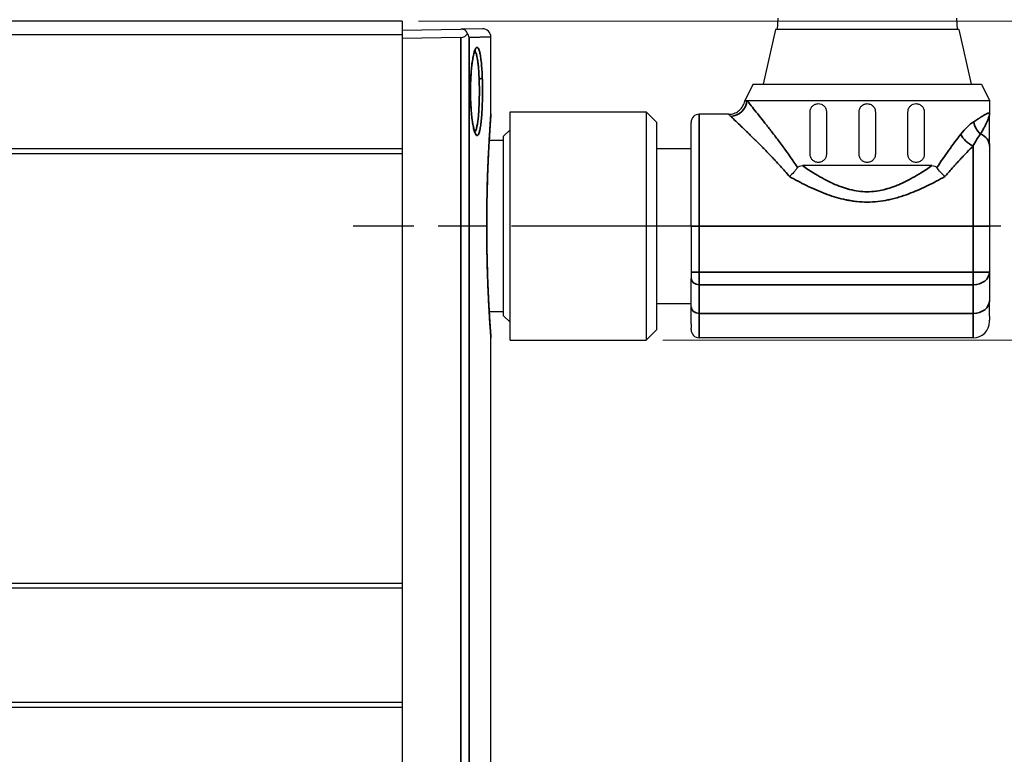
# Model space of a CAD drawing. Header units: millimetres. Extents: x 399 to 6233, y -1870 to 1602.
# Tile 351 of 656: x 4277 to 4337, y 596 to 641. Entities that reach past the tile are written whole.
import ezdxf

# ---------------------------------------------------------------- set-up
doc = ezdxf.new("R2010")
doc.units = ezdxf.units.MM
doc.linetypes.add('AM_ISO08W050', pattern=[18, 12, -1.5, 3, -1.5])
for name, color, linetype, lineweight in [('AM_5', 3, 'Continuous', 25), ('AM_7', 4, 'AM_ISO08W050', 25), ('可見 (ISO)', 7, 'Continuous', 25), ('窄部可見 (ISO)', 7, 'Continuous', 35)]:
    doc.layers.add(name, color=color, linetype=linetype, lineweight=lineweight)
doc.layers.add('S40', color=7, linetype='Continuous')
doc.layers.add('中繼線', color=7, linetype='Continuous')
doc.styles.add('尺寸標註', font='romans.shx', dxfattribs={"bigfont": 'CHINESET.SHX'})
doc.dimstyles.new('複本 CNS2-1$0', dxfattribs={"dimtxt": 2.5, "dimasz": 2, "dimexe": 1, "dimexo": 1, "dimgap": 1, "dimtad": 1, "dimtoh": 1, "dimdsep": 46, "dimtxsty": '尺寸標註', "dimcen": 0, "dimclrd": 2, "dimclre": 2, "dimclrt": 3, "dimadec": 0, "dimazin": 2, "dimtp": 0.1, "dimtm": 0.1, "dimtfac": 0.71, "dimtmove": 0, "dimatfit": 0, "dimfxl": 0, "dimlwd": 13, "dimlwe": 13, "dimarcsym": 0})
doc.dimstyles.new('複本(2) CNS2-1$0', dxfattribs={"dimtxt": 2.75, "dimasz": 2.2, "dimexe": 1, "dimexo": 1, "dimgap": 1, "dimtad": 1, "dimtoh": 1, "dimdsep": 46, "dimtxsty": '尺寸標註', "dimcen": 0, "dimclrd": 2, "dimclre": 2, "dimclrt": 3, "dimadec": 0, "dimazin": 2, "dimtp": 0.1, "dimtm": 0.1, "dimtfac": 0.71, "dimtmove": 0, "dimatfit": 0, "dimfxl": 0, "dimlwd": 13, "dimlwe": 13, "dimarcsym": 0})
doc.dimstyles.new('複本(2) CNS2-1$3', dxfattribs={"dimtxt": 2.75, "dimasz": 2.2, "dimexe": 1, "dimexo": 1, "dimgap": 1, "dimtad": 1, "dimtoh": 1, "dimdsep": 46, "dimtxsty": '尺寸標註', "dimcen": 0, "dimclrd": 2, "dimclre": 2, "dimclrt": 3, "dimadec": 0, "dimazin": 2, "dimtp": 0.1, "dimtm": 0.1, "dimtfac": 0.71, "dimtmove": 0, "dimatfit": 0, "dimfxl": 0, "dimlwd": 13, "dimlwe": 13, "dimarcsym": 0})

# ---------------------------------------------------------------- blocks, each defined once
blk = doc.blocks.new('*D152')
at = {"layer": 'AM_5', "color": 2, "lineweight": 13}
for p, q in [((4246.961, 638.575), (4264.777, 647.892)), ((4264.777, 647.892), (4308.31, 647.892)), ((4241.467, 635.702), (4245.011, 637.555)), ((4239.517, 634.682), (4237.568, 633.663))]:
    blk.add_line(p, q, dxfattribs=at)
at = {"layer": 'AM_5', "color": 2, "lineweight": -2}
for points in [[(4246.791, 638.9), (4247.131, 638.25), (4245.011, 637.555)], [(4239.347, 635.007), (4239.687, 634.357), (4241.467, 635.702)]]:
    blk.add_solid(points, dxfattribs=at)
at = {"layer": 'Defpoints', "color": 0, "lineweight": -2}
for p in [(4245.011, 637.555), (4241.467, 635.702)]:
    blk.add_point(p, dxfattribs=at)
at = {"layer": 'AM_5', "color": 3, "insert": (4287.044, 651.825), "char_height": 2.75, "attachment_point": 5, "style": '尺寸標註'}
blk.add_mtext('∅4{\\Famgdt;x}2{}{\\H0.7x;\\C3; H7 {\\H2x;\\W0.5;(}\\S+0.012^  0;{\\H2x;\\W0.5;)}}(含對側)', dxfattribs=at)
blk = doc.blocks.new('*D203')
at = {"layer": 'AM_5', "color": 2, "lineweight": 13}
for p, q in [((4301.239, 640.628), (4344.959, 640.628)), ((4343.959, 638.428), (4343.959, 630.278)), ((4337.959, 628.078), (4344.959, 628.078))]:
    blk.add_line(p, q, dxfattribs=at)
at = {"layer": 'AM_5', "color": 2, "lineweight": -2}
for points in [[(4343.592, 638.428), (4344.326, 638.428), (4343.959, 640.628)], [(4343.592, 630.278), (4344.326, 630.278), (4343.959, 628.078)]]:
    blk.add_solid(points, dxfattribs=at)
at = {"layer": 'Defpoints', "color": 0, "lineweight": -2}
for p in [(4300.239, 640.628), (4336.959, 628.078), (4343.959, 628.078)]:
    blk.add_point(p, dxfattribs=at)
at = {"layer": 'AM_5', "color": 3, "insert": (4341.584, 634.353), "char_height": 2.75, "attachment_point": 5, "rotation": 90, "style": '尺寸標註'}
blk.add_mtext('12.6', dxfattribs=at)
blk = doc.blocks.new('*D204')
at = {"layer": 'AM_5', "color": 2, "lineweight": 13}
for p, q in [((4343.959, 661.639), (4343.959, 663.839)), ((4343.959, 663.839), (4364.471, 663.839)), ((4333.577, 659.439), (4344.959, 659.439)), ((4343.959, 640.628), (4343.959, 659.439)), ((4301.239, 640.628), (4344.959, 640.628)), ((4343.959, 638.428), (4343.959, 636.228))]:
    blk.add_line(p, q, dxfattribs=at)
at = {"layer": 'AM_5', "color": 2, "lineweight": -2}
for points in [[(4343.592, 661.639), (4344.326, 661.639), (4343.959, 659.439)], [(4343.592, 638.428), (4344.326, 638.428), (4343.959, 640.628)]]:
    blk.add_solid(points, dxfattribs=at)
at = {"layer": 'Defpoints', "color": 0, "lineweight": -2}
for p in [(4332.577, 659.439), (4343.959, 659.439), (4300.239, 640.628)]:
    blk.add_point(p, dxfattribs=at)
at = {"layer": 'AM_5', "color": 3, "insert": (4354.715, 666.214), "char_height": 2.75, "attachment_point": 5, "style": '尺寸標註'}
blk.add_mtext('18.8 REF.', dxfattribs=at)
blk = doc.blocks.new('*D166')
at = {"layer": 'AM_5', "color": 2, "lineweight": 13}
for p, q in [((4368.185, 630.078), (4368.185, 632.078)), ((4370.769, 628.078), (4367.185, 628.078)), ((4368.185, 628.078), (4368.185, 596.718)), ((4401.311, 596.718), (4367.185, 596.718)), ((4368.185, 594.718), (4368.185, 588.128)), ((4368.185, 588.128), (4337.661, 588.128))]:
    blk.add_line(p, q, dxfattribs=at)
at = {"layer": 'AM_5', "color": 2, "lineweight": -2}
for points in [[(4367.852, 630.078), (4368.518, 630.078), (4368.185, 628.078)], [(4367.852, 594.718), (4368.518, 594.718), (4368.185, 596.718)]]:
    blk.add_solid(points, dxfattribs=at)
at = {"layer": 'Defpoints', "color": 0, "lineweight": -2}
for p in [(4371.769, 628.078), (4368.185, 596.718), (4402.311, 596.718)]:
    blk.add_point(p, dxfattribs=at)
at = {"layer": 'AM_5', "color": 3, "insert": (4352.423, 593.116), "char_height": 2.5, "attachment_point": 5, "style": '尺寸標註'}
blk.add_mtext('WM\\P(空間保持至少100以上)', dxfattribs=at)
blk = doc.blocks.new('90度接頭-正視')
at = {"layer": '可見 (ISO)'}
for p, q in [((16.424, 12.74), (16.375, 12.04)), ((27.376, 12.74), (27.425, 12.04)), ((16.275, 12.04), (15.525, 8.7)), ((27.525, 12.04), (16.275, 12.04)), ((27.525, 12.04), (28.275, 8.7)), ((14.9, 8.7), (14.4, 7.7)), ((14.9, 8.7), (28.9, 8.7)), ((28.9, 8.7), (29.4, 7.7)), ((14.4, 7.7), (14.522, 7.7)), ((14.522, 7.7), (29.4, 7.7)), ((29.4, 7.7), (29.4, 6.85)), ((0, 7), (8.34, 7)), ((0, -7), (0, 7)), ((9, 6.34), (8.34, 7)), ((8.34, 7), (8.34, -7)), ((13.411, 6.85), (11.6, 6.85)), ((18.4, 4.4), (18.4, 7)), ((19.4, 7), (19.4, 4.4)), ((21.4, 4.4), (21.4, 7)), ((22.4, 7), (22.4, 4.4)), ((24.4, 4.4), (24.4, 7)), ((25.4, 7), (25.4, 4.4)), ((29.4, 4.9), (29.4, 6.85)), ((9, -6.34), (9, 6.34)), ((11.1, 0), (11.1, 6.35)), ((29.4, 4.9), (29.4, 0)), ((9, 4.75), (11.1, 4.75)), ((25.872, 3.7), (17.928, 3.7)), ((11.1, 0), (11.1, -2.818)), ((29.4, 0), (29.4, -2.818)), ((11.1, -2.818), (11.1, -3.209)), ((29.4, -2.818), (29.4, -4.575)), ((11.1, -4.966), (11.1, -3.209)), ((9, -4.75), (11.1, -4.75)), ((29.4, -5.522), (29.4, -4.575)), ((11.1, -5.994), (11.1, -4.966)), ((11.1, -5.994), (11.1, -6.26)), ((29.4, -5.522), (29.4, -5.768)), ((29.4, -5.85), (29.4, -5.767)), ((9, -6.34), (8.34, -7)), ((11.1, -6.35), (11.1, -6.261)), ((0, -7), (8.34, -7)), ((28.4, -6.85), (11.6, -6.85))]:
    blk.add_line(p, q, dxfattribs=at)
for centre, radius, start, end in [((11.6, 6.35), 0.5, 90, 180), ((28.4, -5.85), 1, 270, 0), ((11.6, -6.35), 0.5, 180, 270)]:
    blk.add_arc(centre, radius, start, end, dxfattribs=at)
for points, knots in [([(13.411, 6.85), (13.519, 6.85), (13.628, 6.868), (13.833, 6.937), (13.932, 6.989), (14.104, 7.121), (14.18, 7.201), (14.301, 7.381), (14.348, 7.482), (14.386, 7.624), (14.394, 7.662), (14.4, 7.7)], [0, 0, 0, 0, 0.0323509, 0.0323509, 0.0648619, 0.0648619, 0.0973671, 0.0973671, 0.1298724, 0.1298724, 0.1414389, 0.1414389, 0.1414389, 0.1414389]), ([(18.4, 7), (18.4, 7.064), (18.413, 7.132), (18.465, 7.255), (18.503, 7.311), (18.592, 7.399), (18.648, 7.437), (18.771, 7.488), (18.838, 7.5), (18.961, 7.5), (19.027, 7.488), (19.151, 7.438), (19.208, 7.399), (19.297, 7.31), (19.336, 7.254), (19.387, 7.131), (19.4, 7.064), (19.4, 7)], [-0.315449, -0.315449, -0.315449, -0.315449, -0.2961108, -0.2961108, -0.2767726, -0.2767726, -0.2563879, -0.2563879, -0.2360032, -0.2360032, -0.2159615, -0.2159615, -0.1959198, -0.1959198, -0.1768203, -0.1768203, -0.1577208, -0.1577208, -0.1577208, -0.1577208]), ([(21.4, 7), (21.4, 7.063), (21.413, 7.13), (21.464, 7.253), (21.502, 7.309), (21.591, 7.398), (21.647, 7.436), (21.77, 7.487), (21.837, 7.5), (21.963, 7.5), (22.03, 7.487), (22.153, 7.436), (22.209, 7.398), (22.298, 7.309), (22.336, 7.253), (22.387, 7.13), (22.4, 7.063), (22.4, 7)], [-0.3014453, -0.3014453, -0.3014453, -0.3014453, -0.2826049, -0.2826049, -0.2637646, -0.2637646, -0.2449243, -0.2449243, -0.226084, -0.226084, -0.2072436, -0.2072436, -0.1884033, -0.1884033, -0.169563, -0.169563, -0.1507226, -0.1507226, -0.1507226, -0.1507226]), ([(24.4, 7), (24.4, 7.064), (24.413, 7.131), (24.464, 7.254), (24.503, 7.31), (24.592, 7.399), (24.649, 7.438), (24.773, 7.488), (24.839, 7.5), (24.962, 7.5), (25.029, 7.488), (25.152, 7.437), (25.208, 7.399), (25.297, 7.311), (25.335, 7.255), (25.387, 7.132), (25.4, 7.064), (25.4, 7)], [-0.315449, -0.315449, -0.315449, -0.315449, -0.2963495, -0.2963495, -0.27725, -0.27725, -0.2572083, -0.2572083, -0.2371665, -0.2371665, -0.2167818, -0.2167818, -0.1963971, -0.1963971, -0.1770589, -0.1770589, -0.1577208, -0.1577208, -0.1577208, -0.1577208]), ([(19.4, 4.4), (19.4, 4.338), (19.388, 4.271), (19.338, 4.15), (19.301, 4.095), (19.213, 4.004), (19.155, 3.964), (19.03, 3.912), (18.962, 3.9), (18.836, 3.9), (18.768, 3.913), (18.642, 3.966), (18.585, 4.006), (18.498, 4.096), (18.462, 4.151), (18.413, 4.271), (18.4, 4.337), (18.4, 4.4)], [-0.1577208, -0.1577208, -0.1577208, -0.1577208, -0.1389869, -0.1389869, -0.120253, -0.120253, -0.0998464, -0.0998464, -0.0794397, -0.0794397, -0.0585168, -0.0585168, -0.037594, -0.037594, -0.018797, -0.018797, 0, 0, 0, 0]), ([(22.4, 4.4), (22.4, 4.337), (22.387, 4.27), (22.336, 4.147), (22.298, 4.091), (22.209, 4.002), (22.153, 3.964), (22.03, 3.913), (21.963, 3.9), (21.837, 3.9), (21.77, 3.913), (21.647, 3.964), (21.591, 4.002), (21.502, 4.091), (21.464, 4.147), (21.413, 4.27), (21.4, 4.337), (21.4, 4.4)], [-0.1507226, -0.1507226, -0.1507226, -0.1507226, -0.1318823, -0.1318823, -0.113042, -0.113042, -0.0942016, -0.0942016, -0.0753613, -0.0753613, -0.056521, -0.056521, -0.0376807, -0.0376807, -0.0188403, -0.0188403, 0, 0, 0, 0]), ([(25.4, 4.4), (25.4, 4.337), (25.387, 4.271), (25.338, 4.151), (25.302, 4.096), (25.215, 4.006), (25.158, 3.966), (25.032, 3.913), (24.964, 3.9), (24.838, 3.9), (24.77, 3.912), (24.645, 3.964), (24.587, 4.004), (24.499, 4.095), (24.462, 4.15), (24.412, 4.271), (24.4, 4.338), (24.4, 4.4)], [-0.1577208, -0.1577208, -0.1577208, -0.1577208, -0.1389238, -0.1389238, -0.1201268, -0.1201268, -0.0992039, -0.0992039, -0.078281, -0.078281, -0.0578744, -0.0578744, -0.0374678, -0.0374678, -0.0187339, -0.0187339, 0, 0, 0, 0]), ([(17.628, 3.58), (17.643, 3.6), (17.66, 3.618), (17.699, 3.648), (17.722, 3.66), (17.802, 3.693), (17.867, 3.7), (17.928, 3.7)], [0.00000133, 0.00000133, 0.00000133, 0.00000133, 0.00816982, 0.00816982, 0.01702666, 0.01702666, 0.03874113, 0.03874113, 0.03874113, 0.03874113]), ([(25.872, 3.7), (25.933, 3.7), (25.998, 3.693), (26.078, 3.66), (26.101, 3.648), (26.14, 3.618), (26.157, 3.6), (26.172, 3.58)], [0.00000387, 0.00000387, 0.00000387, 0.00000387, 0.0217163, 0.0217163, 0.03057237, 0.03057237, 0.03874012, 0.03874012, 0.03874012, 0.03874012]), ([(17.628, 3.58), (17.594, 3.531), (17.557, 3.483), (17.519, 3.435), (17.499, 3.411), (17.48, 3.387), (17.459, 3.364), (17.439, 3.34), (17.42, 3.318), (17.398, 3.295), (17.311, 3.201), (17.22, 3.112), (17.132, 3.036)], [0, 0, 0, 0, 0.25, 0.25, 0.25, 0.375, 0.375, 0.375, 0.5, 0.5, 0.5, 1, 1, 1, 1]), ([(26.668, 3.036), (26.657, 3.046), (26.645, 3.056), (26.555, 3.136), (26.476, 3.214), (26.317, 3.387), (26.239, 3.484), (26.172, 3.58)], [-0.00471986, -0.00471986, -0.00471986, -0.00471986, 0, 0, 0.03295232, 0.03295232, 0.07067013, 0.07067013, 0.07067013, 0.07067013])]:
    blk.add_open_spline(points, degree=3, knots=knots, dxfattribs=at)
blk.add_open_spline([(13.411, 6.85), (13.411, 6.85), (13.411, 6.85), (13.411, 6.85)], degree=3, dxfattribs=at)
at = {"layer": '窄部可見 (ISO)'}
for p, q in [((11.6, 0), (11.6, 6.85)), ((28.4, 4.907), (28.4, 0)), ((11.6, 0), (11.1, 0)), ((11.6, 0), (28.4, 0)), ((11.6, 0), (11.6, -2.818)), ((29.4, 0), (28.4, 0)), ((28.4, -2.818), (28.4, 0)), ((11.6, -2.818), (11.1, -2.818)), ((11.6, -2.818), (28.4, -2.818)), ((11.6, -3.6), (11.6, -2.818)), ((29.4, -2.818), (28.4, -2.818)), ((28.4, -2.818), (28.4, -3.6)), ((11.6, -3.6), (28.4, -3.6)), ((11.6, -3.6), (11.6, -5.357)), ((28.4, -3.6), (28.4, -5.357)), ((11.6, -5.357), (28.4, -5.357)), ((11.6, -5.357), (11.6, -6.85)), ((28.4, -6.85), (28.4, -5.357))]:
    blk.add_line(p, q, dxfattribs=at)
for centre, major_axis, ratio, start_param, end_param in [((13.538, 7.7), (0.736, 0.677), 0.965519, 3.98562, 5.521452), ((29.307, 6.393), (-0.482, 0.876), 0.841295, 1.136831, 2.020745), ((28.4, 5.623), (-0.756, 0.654), 0.613283, 0.954131, 2.058603), ((28.4, 4.9), (1, 0), 0.837637, 0, 1.099881), ((28.4, -2.818), (1, 0), 0.782011, 4.712389, 6.283185), ((11.6, -3.209), (-0.5, 0), 0.782011, 0, 1.570796), ((28.4, -4.575), (1, 0), 0.782011, 4.712389, 6.283185), ((11.6, -4.966), (-0.5, 0), 0.782011, 0, 1.570796)]:
    blk.add_ellipse(centre, major_axis=major_axis, ratio=ratio, start_param=start_param, end_param=end_param, dxfattribs=at)
for points, knots in [([(14.522, 7.7), (14.574, 7.636), (14.643, 7.55), (14.728, 7.445), (14.811, 7.344), (14.907, 7.224), (15.019, 7.084), (15.126, 6.951), (15.247, 6.8), (15.38, 6.631), (15.486, 6.497), (15.6, 6.352), (15.722, 6.196), (15.732, 6.184), (15.742, 6.171), (15.751, 6.159), (15.756, 6.153), (15.761, 6.146), (15.766, 6.14), (15.771, 6.134), (15.777, 6.126), (15.781, 6.121), (15.785, 6.116), (15.789, 6.111), (15.793, 6.106), (15.926, 5.935), (16.066, 5.754), (16.212, 5.562), (16.222, 5.548), (16.233, 5.534), (16.244, 5.519), (16.309, 5.434), (16.375, 5.347), (16.442, 5.258), (16.52, 5.153), (16.6, 5.045), (16.68, 4.937), (16.695, 4.916), (16.711, 4.895), (16.726, 4.874), (17.031, 4.458), (17.336, 4.027), (17.628, 3.58)], [0, 0, 0, 0, 0.13364, 0.13364, 0.13364, 0.262705, 0.262705, 0.262705, 0.386204, 0.386204, 0.386204, 0.484375, 0.484375, 0.484375, 0.492187, 0.492187, 0.492187, 0.496094, 0.496094, 0.496094, 0.5, 0.5, 0.5, 0.503581, 0.503581, 0.503581, 0.625, 0.625, 0.625, 0.633939, 0.633939, 0.633939, 0.6875, 0.6875, 0.6875, 0.75, 0.75, 0.75, 0.761887, 0.761887, 0.761887, 1, 1, 1, 1]), ([(17.132, 3.036), (17.062, 3.12), (16.967, 3.232), (16.848, 3.369), (16.769, 3.459), (16.674, 3.565), (16.579, 3.67), (16.459, 3.803), (16.353, 3.917), (16.261, 4.015), (16.215, 4.064), (16.173, 4.109), (16.134, 4.15), (16.114, 4.171), (16.096, 4.19), (16.078, 4.209), (16.069, 4.218), (16.061, 4.227), (16.052, 4.236), (16.048, 4.241), (16.044, 4.245), (16.04, 4.249), (16.038, 4.251), (16.036, 4.254), (16.034, 4.256), (16.032, 4.258), (16.031, 4.259), (16.028, 4.262), (15.834, 4.466), (15.654, 4.65), (15.49, 4.817), (15.479, 4.828), (15.467, 4.84), (15.456, 4.851), (15.369, 4.939), (15.287, 5.022), (15.208, 5.1), (15.169, 5.139), (15.131, 5.176), (15.094, 5.213), (15.076, 5.231), (15.058, 5.25), (15.04, 5.267), (15.031, 5.276), (15.022, 5.285), (15.013, 5.294), (15.009, 5.298), (15.004, 5.302), (15, 5.307), (14.995, 5.311), (14.992, 5.314), (14.987, 5.32), (14.984, 5.323), (14.981, 5.325), (14.978, 5.328), (14.808, 5.497), (14.652, 5.649), (14.511, 5.787), (14.508, 5.79), (14.504, 5.793), (14.501, 5.796), (14.428, 5.867), (14.359, 5.934), (14.294, 5.997), (14.262, 6.028), (14.23, 6.058), (14.199, 6.088), (14.184, 6.102), (14.169, 6.117), (14.154, 6.131), (14.147, 6.138), (14.14, 6.145), (14.132, 6.152), (14.129, 6.156), (14.125, 6.159), (14.121, 6.163), (14.118, 6.166), (14.115, 6.169), (14.111, 6.173), (14.108, 6.176), (14.105, 6.179), (14.102, 6.182), (13.974, 6.304), (13.865, 6.409), (13.772, 6.497), (13.675, 6.589), (13.597, 6.664), (13.538, 6.719)], [0, 0, 0, 0, 0.0754992, 0.0754992, 0.0754992, 0.125, 0.125, 0.125, 0.1875, 0.1875, 0.1875, 0.21875, 0.21875, 0.21875, 0.234375, 0.234375, 0.234375, 0.2421875, 0.2421875, 0.2421875, 0.2460937, 0.2460937, 0.2460937, 0.2480469, 0.2480469, 0.2480469, 0.25, 0.25, 0.25, 0.3668187, 0.3668187, 0.3668187, 0.375, 0.375, 0.375, 0.4375, 0.4375, 0.4375, 0.46875, 0.46875, 0.46875, 0.484375, 0.484375, 0.484375, 0.4921875, 0.4921875, 0.4921875, 0.4960937, 0.4960937, 0.4960937, 0.5, 0.5, 0.5, 0.5019744, 0.5019744, 0.5019744, 0.6222408, 0.6222408, 0.6222408, 0.625, 0.625, 0.625, 0.6875, 0.6875, 0.6875, 0.71875, 0.71875, 0.71875, 0.734375, 0.734375, 0.734375, 0.7421875, 0.7421875, 0.7421875, 0.7460937, 0.7460937, 0.7460937, 0.75, 0.75, 0.75, 0.7528777, 0.7528777, 0.7528777, 0.8735859, 0.8735859, 0.8735859, 1, 1, 1, 1]), ([(28.436, 6.393), (28.526, 6.449), (28.604, 6.499), (28.671, 6.543), (28.704, 6.565), (28.736, 6.586), (28.764, 6.605), (28.779, 6.614), (28.792, 6.623), (28.806, 6.632), (28.812, 6.636), (28.819, 6.64), (28.825, 6.645), (28.828, 6.647), (28.832, 6.649), (28.835, 6.651), (28.836, 6.652), (28.838, 6.653), (28.839, 6.654), (28.841, 6.655), (28.842, 6.655), (28.844, 6.657), (28.907, 6.698), (28.963, 6.733), (29.014, 6.764), (29.039, 6.78), (29.063, 6.794), (29.085, 6.807), (29.097, 6.814), (29.107, 6.82), (29.118, 6.826), (29.123, 6.829), (29.128, 6.832), (29.133, 6.835), (29.138, 6.837), (29.143, 6.84), (29.148, 6.843), (29.234, 6.889), (29.296, 6.913), (29.337, 6.915), (29.338, 6.915), (29.339, 6.915), (29.34, 6.915), (29.35, 6.916), (29.359, 6.915), (29.366, 6.912), (29.389, 6.904), (29.4, 6.884), (29.4, 6.85)], [0, 0, 0, 0, 0.125, 0.125, 0.125, 0.1875, 0.1875, 0.1875, 0.21875, 0.21875, 0.21875, 0.234375, 0.234375, 0.234375, 0.242188, 0.242188, 0.242188, 0.246094, 0.246094, 0.246094, 0.25, 0.25, 0.25, 0.375, 0.375, 0.375, 0.4375, 0.4375, 0.4375, 0.46875, 0.46875, 0.46875, 0.484375, 0.484375, 0.484375, 0.5, 0.5, 0.5, 0.744385, 0.744385, 0.744385, 0.75, 0.75, 0.75, 0.8125, 0.8125, 0.8125, 1, 1, 1, 1]), ([(29.4, 6.85), (29.4, 6.846), (29.4, 6.841), (29.399, 6.835), (29.399, 6.833), (29.399, 6.831), (29.399, 6.829), (29.398, 6.82), (29.397, 6.809), (29.394, 6.797), (29.392, 6.784), (29.388, 6.768), (29.384, 6.75), (29.381, 6.74), (29.378, 6.73), (29.375, 6.719), (29.374, 6.714), (29.372, 6.708), (29.37, 6.702), (29.369, 6.699), (29.368, 6.696), (29.367, 6.693), (29.367, 6.692), (29.366, 6.69), (29.366, 6.689), (29.365, 6.687), (29.365, 6.685), (29.364, 6.684), (29.352, 6.645), (29.336, 6.602), (29.318, 6.556), (29.309, 6.532), (29.298, 6.507), (29.287, 6.482), (29.28, 6.464), (29.272, 6.447), (29.265, 6.429), (29.262, 6.424), (29.26, 6.419), (29.258, 6.414), (29.257, 6.413), (29.257, 6.412), (29.256, 6.41), (29.206, 6.298), (29.147, 6.179), (29.086, 6.062), (29.078, 6.047), (29.069, 6.031), (29.061, 6.015), (28.991, 5.884), (28.919, 5.757), (28.854, 5.647)], [0.0002441, 0.0002441, 0.0002441, 0.0002441, 0.0471077, 0.0471077, 0.0471077, 0.0627289, 0.0627289, 0.0627289, 0.1252136, 0.1252136, 0.1252136, 0.1876984, 0.1876984, 0.1876984, 0.2189407, 0.2189407, 0.2189407, 0.2345619, 0.2345619, 0.2345619, 0.2423725, 0.2423725, 0.2423725, 0.2462778, 0.2462778, 0.2462778, 0.2501831, 0.2501831, 0.2501831, 0.3751526, 0.3751526, 0.3751526, 0.4402334, 0.4402334, 0.4402334, 0.4845273, 0.4845273, 0.4845273, 0.4963042, 0.4963042, 0.4963042, 0.5001221, 0.5001221, 0.5001221, 0.7204352, 0.7204352, 0.7204352, 0.750061, 0.750061, 0.750061, 1, 1, 1, 1]), ([(26.172, 3.58), (26.291, 3.762), (26.413, 3.943), (26.536, 4.121), (26.66, 4.299), (26.786, 4.477), (26.911, 4.65), (27.162, 4.997), (27.405, 5.322), (27.635, 5.623)], [0, 0, 0, 0, 0.25, 0.25, 0.25, 0.5, 0.5, 0.5, 1, 1, 1, 1]), ([(28.854, 5.647), (28.832, 5.618), (28.803, 5.58), (28.766, 5.528), (28.748, 5.502), (28.728, 5.473), (28.705, 5.439), (28.683, 5.406), (28.657, 5.366), (28.632, 5.326), (28.533, 5.165), (28.454, 5.016), (28.4, 4.907)], [0, 0, 0, 0, 0.25, 0.25, 0.25, 0.375, 0.375, 0.375, 0.5, 0.5, 0.5, 1, 1, 1, 1]), ([(28.4, 4.907), (28.285, 4.791), (28.156, 4.66), (27.943, 4.44), (27.868, 4.363), (27.751, 4.24), (27.691, 4.177), (27.619, 4.101), (27.583, 4.062), (27.563, 4.041), (27.554, 4.031), (27.549, 4.025), (27.546, 4.023), (27.51, 3.984), (27.455, 3.926), (27.346, 3.807), (27.305, 3.762), (27.236, 3.686), (27.2, 3.647), (27.155, 3.596), (27.135, 3.574), (27.121, 3.559), (27.113, 3.55), (26.924, 3.339), (26.778, 3.167), (26.668, 3.036)], [0, 0, 0, 0, 0.25, 0.25, 0.375, 0.375, 0.4375, 0.46875, 0.484375, 0.4921875, 0.4980469, 0.4980469, 0.5, 0.5, 0.625, 0.625, 0.6875, 0.6875, 0.71875, 0.734375, 0.7421875, 0.7421875, 0.75, 0.75, 0.9999954, 0.9999954, 0.9999954, 0.9999954]), ([(17.928, 3.7), (18.157, 3.544), (18.378, 3.399), (18.591, 3.267), (18.962, 3.037), (19.309, 2.844), (19.635, 2.688), (19.652, 2.679), (19.67, 2.671), (19.688, 2.662), (19.705, 2.654), (19.723, 2.646), (19.74, 2.638), (19.749, 2.633), (19.758, 2.629), (19.766, 2.625), (19.771, 2.623), (19.775, 2.621), (19.779, 2.619), (19.784, 2.617), (19.787, 2.616), (19.792, 2.614), (19.971, 2.532), (20.145, 2.461), (20.316, 2.399), (20.402, 2.368), (20.486, 2.34), (20.57, 2.314), (20.612, 2.301), (20.654, 2.288), (20.696, 2.276), (20.711, 2.272), (20.727, 2.268), (20.743, 2.263), (20.748, 2.262), (20.753, 2.261), (20.758, 2.259), (20.768, 2.256), (20.778, 2.254), (20.789, 2.251), (20.799, 2.248), (20.808, 2.246), (20.82, 2.243), (21.184, 2.15), (21.542, 2.103), (21.894, 2.102), (22.075, 2.102), (22.256, 2.114), (22.439, 2.138), (22.452, 2.139), (22.465, 2.141), (22.478, 2.143), (22.623, 2.163), (22.768, 2.191), (22.914, 2.227), (22.926, 2.229), (22.937, 2.232), (22.949, 2.235), (22.96, 2.238), (22.973, 2.241), (22.983, 2.244), (23.005, 2.249), (23.028, 2.255), (23.05, 2.261), (23.193, 2.3), (23.338, 2.346), (23.486, 2.4), (23.571, 2.43), (23.657, 2.464), (23.744, 2.499), (23.788, 2.517), (23.832, 2.536), (23.876, 2.555), (23.898, 2.564), (23.92, 2.574), (23.942, 2.584), (23.953, 2.589), (23.964, 2.594), (23.975, 2.599), (23.981, 2.601), (23.986, 2.604), (23.992, 2.606), (23.997, 2.609), (24.004, 2.612), (24.008, 2.614), (24.058, 2.637), (24.109, 2.66), (24.16, 2.685), (24.486, 2.842), (24.835, 3.035), (25.206, 3.266), (25.42, 3.398), (25.642, 3.543), (25.872, 3.7)], [0.0000002, 0.0000002, 0.0000002, 0.0000002, 0.0827727, 0.0827727, 0.0827727, 0.2265323, 0.2265323, 0.2265323, 0.234375, 0.234375, 0.234375, 0.2421875, 0.2421875, 0.2421875, 0.2460938, 0.2460938, 0.2460938, 0.2480469, 0.2480469, 0.2480469, 0.25, 0.25, 0.25, 0.3125, 0.3125, 0.3125, 0.34375, 0.34375, 0.34375, 0.359375, 0.359375, 0.359375, 0.3653231, 0.3653231, 0.3653231, 0.3671875, 0.3671875, 0.3671875, 0.3710938, 0.3710938, 0.3710938, 0.375, 0.375, 0.375, 0.4989202, 0.4989202, 0.4989202, 0.5625, 0.5625, 0.5625, 0.5670909, 0.5670909, 0.5670909, 0.6171875, 0.6171875, 0.6171875, 0.6210938, 0.6210938, 0.6210938, 0.625, 0.625, 0.625, 0.6335102, 0.6335102, 0.6335102, 0.6875, 0.6875, 0.6875, 0.71875, 0.71875, 0.71875, 0.734375, 0.734375, 0.734375, 0.7421875, 0.7421875, 0.7421875, 0.7460938, 0.7460938, 0.7460938, 0.7480469, 0.7480469, 0.7480469, 0.75, 0.75, 0.75, 0.7726181, 0.7726181, 0.7726181, 0.9168736, 0.9168736, 0.9168736, 1, 1, 1, 1]), ([(26.668, 3.036), (26.31, 2.835), (25.959, 2.65), (25.617, 2.483), (25.579, 2.464), (25.54, 2.445), (25.501, 2.427), (25.142, 2.255), (24.793, 2.104), (24.452, 1.976), (24.267, 1.907), (24.03, 1.826), (23.819, 1.763), (23.701, 1.728), (23.583, 1.696), (23.467, 1.667), (23.416, 1.655), (23.366, 1.643), (23.316, 1.631), (23.291, 1.626), (23.267, 1.62), (23.242, 1.615), (23.229, 1.612), (23.216, 1.609), (23.203, 1.607), (23.192, 1.604), (23.18, 1.602), (23.168, 1.599), (22.962, 1.557), (22.758, 1.525), (22.556, 1.503), (22.334, 1.479), (22.113, 1.468), (21.895, 1.468), (21.687, 1.468), (21.478, 1.479), (21.267, 1.501), (21.161, 1.512), (21.055, 1.526), (20.948, 1.543), (20.895, 1.551), (20.842, 1.56), (20.788, 1.569), (20.762, 1.574), (20.735, 1.579), (20.708, 1.584), (20.681, 1.589), (20.653, 1.595), (20.628, 1.6), (20.615, 1.603), (20.602, 1.606), (20.589, 1.608), (20.404, 1.647), (20.216, 1.695), (20.025, 1.75), (19.834, 1.806), (19.639, 1.87), (19.441, 1.942), (19.428, 1.947), (19.413, 1.952), (19.402, 1.957), (19.382, 1.964), (19.362, 1.971), (19.342, 1.979), (18.966, 2.12), (18.579, 2.29), (18.18, 2.484), (17.839, 2.651), (17.489, 2.836), (17.132, 3.036)], [0, 0, 0, 0, 0.1122485, 0.1122485, 0.1122485, 0.125, 0.125, 0.125, 0.2434004, 0.2434004, 0.2434004, 0.307552, 0.307552, 0.307552, 0.34375, 0.34375, 0.34375, 0.359375, 0.359375, 0.359375, 0.3671875, 0.3671875, 0.3671875, 0.3713443, 0.3713443, 0.3713443, 0.375, 0.375, 0.375, 0.4346924, 0.4346924, 0.4346924, 0.5, 0.5, 0.5, 0.5625, 0.5625, 0.5625, 0.59375, 0.59375, 0.59375, 0.609375, 0.609375, 0.609375, 0.6171875, 0.6171875, 0.6171875, 0.625, 0.625, 0.625, 0.6290741, 0.6290741, 0.6290741, 0.6875, 0.6875, 0.6875, 0.7460938, 0.7460938, 0.7460938, 0.75, 0.75, 0.75, 0.7568842, 0.7568842, 0.7568842, 0.8878781, 0.8878781, 0.8878781, 1, 1, 1, 1])]:
    blk.add_open_spline(points, degree=3, knots=knots, dxfattribs=at)
for points in [[(13.538, 6.719), (13.454, 6.799), (13.411, 6.85), (13.411, 6.85)], [(27.635, 5.623), (27.906, 5.978), (28.182, 6.235), (28.436, 6.393)]]:
    blk.add_open_spline(points, degree=3, dxfattribs=at)
blk = doc.blocks.new('*D205')
at = {"layer": 'AM_5', "color": 2, "lineweight": 13}
for p, q in [((4343.959, 630.278), (4343.959, 632.478)), ((4337.959, 628.078), (4344.959, 628.078)), ((4343.959, 628.078), (4343.959, 621.078)), ((4316.226, 621.078), (4344.959, 621.078)), ((4343.959, 618.878), (4343.959, 610.07)), ((4343.959, 610.07), (4341.126, 610.07))]:
    blk.add_line(p, q, dxfattribs=at)
at = {"layer": 'AM_5', "color": 2, "lineweight": -2}
for points in [[(4343.592, 630.278), (4344.326, 630.278), (4343.959, 628.078)], [(4343.592, 618.878), (4344.326, 618.878), (4343.959, 621.078)]]:
    blk.add_solid(points, dxfattribs=at)
at = {"layer": 'Defpoints', "color": 0, "lineweight": -2}
for p in [(4336.959, 628.078), (4343.959, 628.078), (4315.226, 621.078)]:
    blk.add_point(p, dxfattribs=at)
at = {"layer": 'AM_5', "color": 3, "insert": (4342.042, 612.445), "char_height": 2.75, "attachment_point": 5, "style": '尺寸標註'}
blk.add_mtext('7', dxfattribs=at)
blk = doc.blocks.new('S40-正視-02')
at = {"layer": '可見 (ISO)'}
for p, q in [((56.5, 49.5), (-56.5, 49.5)), ((56.5, 49.5), (56.5, 48.678)), ((56.5, 48.95), (60.109, 49.013)), ((61.441, 49.036), (60.109, 49.013)), ((56.5, 48.678), (-56.5, 48.678)), ((56.5, 48.678), (56.5, 41.678)), ((60.109, 48.513), (56.5, 48.45)), ((61.95, 43.821), (61.95, 48.536)), ((63.12, 29.95), (63.12, 43.95)), ((62.72, 42.45), (63.12, 42.85)), ((62.72, 31.45), (62.72, 42.45)), ((56.5, 41.678), (-56.5, 41.678)), ((56.5, 41.678), (56.5, 41.378)), ((62.72, 42.2), (61.843, 42.2)), ((56.5, 41.378), (-56.5, 41.378)), ((56.5, 41.378), (56.5, 15.05)), ((61.72, 39.241), (61.72, 39.241)), ((61.72, 34.682), (61.72, 39.218)), ((61.72, 34.659), (61.72, 34.659)), ((62.72, 31.7), (61.843, 31.7)), ((62.72, 31.45), (63.12, 31.05)), ((61.95, -10.336), (61.95, 30.079)), ((56.5, 15.05), (-56.5, 15.05)), ((56.5, 14.75), (-56.5, 14.75)), ((56.5, 15.05), (56.5, 14.75)), ((56.5, 14.75), (56.5, 7.75)), ((56.5, 7.75), (-56.5, 7.75)), ((56.5, 7.45), (-56.5, 7.45)), ((56.5, 7.75), (56.5, 7.45)), ((56.5, 7.45), (56.5, 3))]:
    blk.add_line(p, q, dxfattribs=at)
blk.add_arc((61.45, 48.536), 0.5, 0, 91, dxfattribs=at)
for centre, major_axis, ratio, start_param, end_param in [((60.118, 49.013), (-0.355, -0.365), 0.965693, 0.772308, 1.731329), ((60.122, 48.515), (-0.381, 0.378), 0.838551, 4.006752, 4.466801)]:
    blk.add_ellipse(centre, major_axis=major_axis, ratio=ratio, start_param=start_param, end_param=end_param, dxfattribs=at)
for points, knots in [([(60.522, 48.733), (60.51, 48.77), (60.493, 48.807), (60.447, 48.872), (60.419, 48.902), (60.35, 48.955), (60.307, 48.977), (60.235, 49), (60.21, 49.005), (60.159, 49.012), (60.134, 49.013), (60.109, 49.013)], [0.000001, 0.000001, 0.000001, 0.000001, 0.01628047, 0.01628047, 0.03135216, 0.03135216, 0.04744189, 0.04744189, 0.05543057, 0.05543057, 0.06301774, 0.06301774, 0.06301774, 0.06301774]), ([(60.996, 47.735), (60.996, 47.735), (60.996, 47.735), (60.996, 47.735), (60.988, 47.724), (60.965, 47.678), (60.945, 47.629), (60.899, 47.478), (60.871, 47.359), (60.814, 47.05), (60.786, 46.846), (60.738, 46.387), (60.72, 46.123), (60.703, 45.715), (60.699, 45.576), (60.694, 45.296), (60.694, 45.154), (60.698, 44.799), (60.705, 44.585), (60.716, 44.382)], [0.044309, 0.044309, 0.044309, 0.044309, 0.0451772, 0.0451772, 0.0744043, 0.0744043, 0.1216104, 0.1216104, 0.1882023, 0.1882023, 0.2684361, 0.2684361, 0.3527626, 0.3527626, 0.3947784, 0.3947784, 0.4371596, 0.4371596, 0.5014958, 0.5014958, 0.5014958, 0.5014958]), ([(60.716, 44.382), (60.731, 44.112), (60.753, 43.854), (60.806, 43.401), (60.838, 43.201), (60.906, 42.889), (60.944, 42.769), (60.985, 42.681), (60.996, 42.665), (60.996, 42.665), (60.996, 42.665), (60.996, 42.665)], [0, 0, 0, 0, 0.0852715, 0.0852715, 0.17011, 0.17011, 0.2536518, 0.2536518, 0.2899503, 0.2899503, 0.2906327, 0.2906327, 0.2906327, 0.2906327]), ([(61.949, 43.806), (61.949, 43.806), (61.949, 43.806), (61.949, 43.805), (61.949, 43.804), (61.949, 43.798), (61.948, 43.79), (61.944, 43.74), (61.939, 43.664), (61.916, 43.35), (61.893, 43.024), (61.841, 42.179), (61.811, 41.65), (61.757, 40.46), (61.733, 39.784), (61.7, 38.371), (61.691, 37.617), (61.692, 36.65), (61.693, 36.427), (61.695, 36.205)], [0.032056, 0.032056, 0.032056, 0.032056, 0.036084, 0.036084, 0.049882, 0.049882, 0.091292, 0.091292, 0.215967, 0.215967, 0.440995, 0.440995, 0.664096, 0.664096, 0.88707, 0.88707, 1.110037, 1.110037, 1.177036, 1.177036, 1.177036, 1.177036]), ([(61.95, 43.821), (61.95, 43.818), (61.95, 43.816), (61.95, 43.813), (61.95, 43.812), (61.95, 43.81), (61.95, 43.81), (61.95, 43.809), (61.95, 43.808), (61.95, 43.808), (61.95, 43.808), (61.95, 43.807), (61.95, 43.807), (61.949, 43.807), (61.949, 43.807), (61.949, 43.806), (61.949, 43.806), (61.949, 43.806), (61.949, 43.806), (61.949, 43.806), (61.949, 43.806), (61.949, 43.804), (61.949, 43.803), (61.948, 43.792), (61.947, 43.777), (61.94, 43.684), (61.93, 43.543), (61.897, 43.067), (61.87, 42.678), (61.843, 42.2)], [0.0000269, 0.0000269, 0.0000269, 0.0000269, 0.0007115, 0.0007115, 0.0009785, 0.0009785, 0.0011743, 0.0011743, 0.001298, 0.001298, 0.0014431, 0.0014431, 0.0015861, 0.0015861, 0.0018425, 0.0018425, 0.0025372, 0.0025372, 0.0046198, 0.0046198, 0.010867, 0.010867, 0.02961, 0.02961, 0.0858803, 0.0858803, 0.2558173, 0.2558173, 0.4790026, 0.4790026, 0.4790026, 0.4790026]), ([(61.695, 36.205), (61.701, 35.464), (61.716, 34.727), (61.759, 33.381), (61.787, 32.753), (61.842, 31.682), (61.871, 31.223), (61.917, 30.533), (61.935, 30.293), (61.945, 30.15), (61.947, 30.129), (61.948, 30.108), (61.949, 30.103), (61.949, 30.097), (61.949, 30.096), (61.949, 30.095), (61.949, 30.094), (61.949, 30.094), (61.949, 30.094), (61.949, 30.094), (61.95, 30.091), (61.95, 30.079)], [0, 0, 0, 0, 0.2236768, 0.2236768, 0.4458513, 0.4458513, 0.6686575, 0.6686575, 0.8921257, 0.8921257, 0.945573, 0.945573, 0.9723878, 0.9723878, 0.985785, 0.985785, 0.9924716, 0.9924716, 0.9958086, 0.9958086, 0.9994431, 0.9994431, 0.9994431, 0.9994431]), ([(61.843, 31.7), (61.869, 31.24), (61.895, 30.862), (61.933, 30.316), (61.945, 30.148), (61.949, 30.101), (61.949, 30.099), (61.949, 30.096), (61.949, 30.095), (61.949, 30.094), (61.949, 30.094), (61.949, 30.094)], [0.6700977, 0.6700977, 0.6700977, 0.6700977, 0.8848017, 0.8848017, 1.1079684, 1.1079684, 1.1278055, 1.1278055, 1.13771, 1.13771, 1.144289, 1.144289, 1.144289, 1.144289])]:
    blk.add_open_spline(points, degree=3, knots=knots, dxfattribs=at)
at = {"layer": '窄部可見 (ISO)'}
for p, q in [((60.109, -9.063), (60.109, 48.513)), ((60.611, 48.513), (61.95, 48.536)), ((60.611, 48.513), (60.611, -9.063))]:
    blk.add_line(p, q, dxfattribs=at)
for centre, major_axis, ratio, start_param, end_param in [((61.221, 46.029), (0.2, 0.007), 0.306612, 4.736627, 6.169975), ((60.517, 44.371), (0.2, 0.011), 0.306341, 6.110228, 6.283185), ((61.495, 36.203), (0.2, 0.002), 0.108537, 6.207957, 6.283185)]:
    blk.add_ellipse(centre, major_axis=major_axis, ratio=ratio, start_param=start_param, end_param=end_param, dxfattribs=at)
for points, knots in [([(60.714, 44.371), (60.705, 44.54), (60.698, 44.713), (60.695, 44.89), (60.692, 45.067), (60.691, 45.247), (60.694, 45.423), (60.696, 45.6), (60.701, 45.774), (60.71, 45.944), (60.718, 46.115), (60.729, 46.282), (60.742, 46.439), (60.755, 46.596), (60.771, 46.744), (60.789, 46.883), (60.807, 47.023), (60.826, 47.15), (60.847, 47.263), (60.868, 47.376), (60.891, 47.478), (60.915, 47.563), (60.938, 47.649), (60.962, 47.718), (60.987, 47.772), (61.011, 47.826), (61.036, 47.864), (61.061, 47.884), (61.085, 47.904), (61.11, 47.907), (61.133, 47.893), (61.157, 47.879), (61.18, 47.847), (61.202, 47.799), (61.224, 47.752), (61.244, 47.688), (61.264, 47.607), (61.283, 47.526), (61.301, 47.43), (61.318, 47.321), (61.334, 47.212), (61.349, 47.088), (61.362, 46.953), (61.375, 46.818), (61.387, 46.673), (61.396, 46.519), (61.406, 46.364), (61.414, 46.199), (61.419, 46.029)], [0.016625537, 0.016625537, 0.016625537, 0.016625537, 0.01715892, 0.01715892, 0.01715892, 0.017692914, 0.017692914, 0.017692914, 0.018229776, 0.018229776, 0.018229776, 0.018766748, 0.018766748, 0.018766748, 0.019303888, 0.019303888, 0.019303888, 0.019841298, 0.019841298, 0.019841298, 0.020378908, 0.020378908, 0.020378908, 0.020916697, 0.020916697, 0.020916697, 0.021454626, 0.021454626, 0.021454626, 0.021992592, 0.021992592, 0.021992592, 0.022530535, 0.022530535, 0.022530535, 0.023068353, 0.023068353, 0.023068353, 0.023605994, 0.023605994, 0.023605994, 0.024143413, 0.024143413, 0.024143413, 0.024680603, 0.024680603, 0.024680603, 0.025217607, 0.025217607, 0.025217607, 0.025217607]), ([(61.228, 45.968), (61.222, 46.11), (61.215, 46.248), (61.207, 46.379), (61.199, 46.509), (61.189, 46.633), (61.178, 46.749), (61.176, 46.774), (61.173, 46.799), (61.17, 46.824), (61.161, 46.912), (61.151, 46.995), (61.14, 47.072), (61.136, 47.104), (61.131, 47.135), (61.126, 47.165), (61.116, 47.226), (61.106, 47.282), (61.095, 47.334), (61.088, 47.368), (61.08, 47.399), (61.072, 47.429), (61.062, 47.467), (61.052, 47.501), (61.042, 47.531), (61.032, 47.56), (61.021, 47.585), (61.01, 47.607), (61.002, 47.625), (60.993, 47.641), (60.983, 47.654), (60.977, 47.662), (60.971, 47.67), (60.965, 47.676)], [0.00845295, 0.00845295, 0.00845295, 0.00845295, 0.008899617, 0.008899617, 0.008899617, 0.009346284, 0.009346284, 0.009346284, 0.009444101, 0.009444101, 0.009444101, 0.009792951, 0.009792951, 0.009792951, 0.009939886, 0.009939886, 0.009939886, 0.010239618, 0.010239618, 0.010239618, 0.010435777, 0.010435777, 0.010435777, 0.010686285, 0.010686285, 0.010686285, 0.01093184, 0.01093184, 0.01093184, 0.011132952, 0.011132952, 0.011132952, 0.011265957, 0.011265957, 0.011265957, 0.011265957]), ([(61.419, 46.029), (61.425, 45.859), (61.43, 45.683), (61.434, 45.33), (61.434, 45.153), (61.431, 44.798), (61.427, 44.621), (61.417, 44.281), (61.41, 44.116), (61.392, 43.798), (61.381, 43.65), (61.356, 43.374), (61.341, 43.246), (61.309, 43.018), (61.292, 42.919), (61.254, 42.748), (61.234, 42.678), (61.169, 42.519), (61.121, 42.479), (61.048, 42.522), (61.023, 42.554), (60.974, 42.652), (60.95, 42.716), (60.903, 42.876), (60.879, 42.973), (60.836, 43.192), (60.816, 43.313), (60.779, 43.583), (60.763, 43.73), (60.735, 44.038), (60.723, 44.2), (60.714, 44.371)], [0.008027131, 0.008027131, 0.008027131, 0.008027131, 0.008564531, 0.008564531, 0.009101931, 0.009101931, 0.009639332, 0.009639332, 0.010176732, 0.010176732, 0.010714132, 0.010714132, 0.011251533, 0.011251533, 0.011788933, 0.011788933, 0.012326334, 0.012326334, 0.013401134, 0.013401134, 0.013938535, 0.013938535, 0.014475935, 0.014475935, 0.015013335, 0.015013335, 0.015550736, 0.015550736, 0.016088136, 0.016088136, 0.016625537, 0.016625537, 0.016625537, 0.016625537]), ([(61.242, 45.2), (61.242, 45.329), (61.24, 45.459), (61.236, 45.716), (61.232, 45.844), (61.228, 45.968)], [0.0076700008, 0.0076700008, 0.0076700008, 0.0076700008, 0.0080614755, 0.0080614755, 0.0084529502, 0.0084529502, 0.0084529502, 0.0084529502]), ([(60.965, 42.724), (60.966, 42.725), (60.967, 42.726), (60.989, 42.75), (61.009, 42.785), (61.047, 42.88), (61.065, 42.94), (61.099, 43.083), (61.115, 43.165), (61.144, 43.351), (61.158, 43.456), (61.181, 43.68), (61.192, 43.8), (61.21, 44.055), (61.217, 44.19), (61.229, 44.468), (61.234, 44.61), (61.24, 44.902), (61.242, 45.052), (61.242, 45.2)], [0.004071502, 0.004071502, 0.004071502, 0.004071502, 0.004095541, 0.004095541, 0.004542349, 0.004542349, 0.004989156, 0.004989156, 0.005435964, 0.005435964, 0.005882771, 0.005882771, 0.006329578, 0.006329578, 0.006776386, 0.006776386, 0.007223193, 0.007223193, 0.007670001, 0.007670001, 0.007670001, 0.007670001]), ([(61.694, 36.203), (61.691, 36.654), (61.69, 37.103), (61.693, 37.549), (61.693, 37.58), (61.694, 37.612), (61.694, 37.643), (61.695, 37.834), (61.697, 38.025), (61.7, 38.215), (61.701, 38.262), (61.701, 38.309), (61.702, 38.356), (61.705, 38.531), (61.708, 38.704), (61.712, 38.874), (61.713, 38.936), (61.714, 38.996), (61.716, 39.057), (61.724, 39.424), (61.734, 39.778), (61.746, 40.12), (61.749, 40.204), (61.752, 40.288), (61.755, 40.37), (61.763, 40.579), (61.772, 40.784), (61.78, 40.979), (61.784, 41.071), (61.788, 41.162), (61.793, 41.25), (61.797, 41.349), (61.802, 41.445), (61.807, 41.538), (61.816, 41.717), (61.825, 41.886), (61.834, 42.047), (61.837, 42.103), (61.84, 42.157), (61.843, 42.211), (61.849, 42.313), (61.855, 42.411), (61.86, 42.504), (61.863, 42.544), (61.865, 42.583), (61.868, 42.621), (61.875, 42.748), (61.883, 42.865), (61.89, 42.973), (61.896, 43.063), (61.902, 43.147), (61.907, 43.224), (61.908, 43.238), (61.909, 43.253), (61.91, 43.267), (61.916, 43.355), (61.922, 43.435), (61.927, 43.503), (61.931, 43.569), (61.935, 43.625), (61.939, 43.67), (61.942, 43.718), (61.945, 43.755), (61.947, 43.78), (61.947, 43.781), (61.947, 43.782), (61.947, 43.783), (61.949, 43.808), (61.95, 43.821), (61.95, 43.821)], [0.042987, 0.042987, 0.042987, 0.042987, 0.04432895, 0.04432895, 0.04432895, 0.04442388, 0.04442388, 0.04442388, 0.04500002, 0.04500002, 0.04500002, 0.04514232, 0.04514232, 0.04514232, 0.04567112, 0.04567112, 0.04567112, 0.04586077, 0.04586077, 0.04586077, 0.0470137, 0.0470137, 0.0470137, 0.04729765, 0.04729765, 0.04729765, 0.04801609, 0.04801609, 0.04801609, 0.0483565, 0.0483565, 0.0483565, 0.04873454, 0.04873454, 0.04873454, 0.04945298, 0.04945298, 0.04945298, 0.04969998, 0.04969998, 0.04969998, 0.05017142, 0.05017142, 0.05017142, 0.0503721, 0.0503721, 0.0503721, 0.05104431, 0.05104431, 0.05104431, 0.05160831, 0.05160831, 0.05160831, 0.05171641, 0.05171641, 0.05171641, 0.05238875, 0.05238875, 0.05238875, 0.05304519, 0.05304519, 0.05304519, 0.05373361, 0.05373361, 0.05373361, 0.05376363, 0.05376363, 0.05376363, 0.05448208, 0.05448208, 0.05448208, 0.05448208]), ([(61.95, 30.079), (61.95, 30.079), (61.949, 30.088), (61.948, 30.105), (61.947, 30.125), (61.944, 30.154), (61.941, 30.194), (61.941, 30.195), (61.941, 30.197), (61.941, 30.198), (61.938, 30.24), (61.934, 30.292), (61.93, 30.355), (61.926, 30.407), (61.922, 30.466), (61.917, 30.532), (61.916, 30.546), (61.915, 30.56), (61.914, 30.575), (61.908, 30.659), (61.902, 30.754), (61.895, 30.858), (61.89, 30.93), (61.885, 31.007), (61.88, 31.087), (61.87, 31.24), (61.859, 31.409), (61.849, 31.593), (61.844, 31.67), (61.839, 31.75), (61.835, 31.833), (61.827, 31.973), (61.819, 32.121), (61.811, 32.275), (61.807, 32.361), (61.802, 32.449), (61.798, 32.538), (61.795, 32.609), (61.791, 32.681), (61.788, 32.753), (61.775, 33.035), (61.762, 33.333), (61.751, 33.646), (61.749, 33.7), (61.747, 33.754), (61.745, 33.809), (61.74, 33.955), (61.736, 34.105), (61.731, 34.255), (61.73, 34.298), (61.729, 34.341), (61.727, 34.384), (61.723, 34.549), (61.718, 34.717), (61.715, 34.887), (61.714, 34.916), (61.713, 34.945), (61.713, 34.974), (61.704, 35.374), (61.698, 35.783), (61.694, 36.203)], [0.03298248, 0.03298248, 0.03298248, 0.03298248, 0.03358171, 0.03358171, 0.03358171, 0.03423304, 0.03423304, 0.03423304, 0.03425426, 0.03425426, 0.03425426, 0.03492671, 0.03492671, 0.03492671, 0.03548361, 0.03548361, 0.03548361, 0.03559901, 0.03559901, 0.03559901, 0.03627127, 0.03627127, 0.03627127, 0.03673417, 0.03673417, 0.03673417, 0.03761551, 0.03761551, 0.03761551, 0.03798474, 0.03798474, 0.03798474, 0.03861002, 0.03861002, 0.03861002, 0.03895891, 0.03895891, 0.03895891, 0.0392353, 0.0392353, 0.0392353, 0.04030203, 0.04030203, 0.04030203, 0.04048587, 0.04048587, 0.04048587, 0.04097338, 0.04097338, 0.04097338, 0.04111115, 0.04111115, 0.04111115, 0.0416446, 0.0416446, 0.0416446, 0.04173643, 0.04173643, 0.04173643, 0.042987, 0.042987, 0.042987, 0.042987])]:
    blk.add_open_spline(points, degree=3, knots=knots, dxfattribs=at)

msp = doc.modelspace()

# ---------------------------------------------------------------- linework, layer by layer
at = {"layer": 'AM_7'}
msp.add_line((4336.959, 628.078), (4297.239, 628.078), dxfattribs=at)

# ---------------------------------------------------------------- block references
at = {"layer": 'S40'}
msp.add_blockref('S40-正視-02', (4243.739, 591.128), dxfattribs=at)
at = {"layer": '中繼線'}
msp.add_blockref('90度接頭-正視', (4306.859, 628.078), dxfattribs=at)

# ---------------------------------------------------------------- dimensions: what is measured, and where the dimension line sits
at = {"layer": 'AM_5'}
dim = msp.add_linear_dim(base=(4343.959, 659.439), p1=(4300.239, 640.628), p2=(4332.577, 659.439), angle=90, text='<> REF.', dimstyle='複本(2) CNS2-1$0', override={"dimdec": 1}, dxfattribs=at)
dim.commit()
dim.dimension.update_dxf_attribs({"geometry": '*D204', "text_midpoint": (4354.715, 663.839), "dimtype": 160})
dim = msp.add_diameter_dim_2p(p1=(4241.467, 635.702), p2=(4245.011, 637.555), text='<>{\\Famgdt;x}2{}{\\H0.7x;\\C3; H7 {\\H2x;\\W0.5;(}\\S+0.012^  0;{\\H2x;\\W0.5;)}}(含對側)', dimstyle='複本(2) CNS2-1$3', override={"dimdec": 1, "dimtp": 0.1, "dimtm": 0.1, "dimtdec": 3, "dimtzin": 8}, dxfattribs=at)
dim.commit()
dim.dimension.update_dxf_attribs({"geometry": '*D152', "text_midpoint": (4287.044, 647.892), "dimtype": 163})
dim = msp.add_linear_dim(base=(4343.958865, 628.078453), p1=(4300.238865, 640.628454), p2=(4336.958865, 628.078453), angle=90, dimstyle='複本(2) CNS2-1$0', override={"dimdec": 1, "dimsah": 1, "dimtix": 1}, dxfattribs=at)
dim.commit()
dim.dimension.update_dxf_attribs({"geometry": '*D203', "text_midpoint": (4341.583865, 634.353454)})
dim = msp.add_linear_dim(base=(4343.959, 628.078), p1=(4315.226, 621.078), p2=(4336.959, 628.078), angle=90, dimstyle='複本(2) CNS2-1$0', override={"dimdec": 1, "dimsah": 1, "dimtix": 1}, dxfattribs=at)
dim.commit()
dim.dimension.update_dxf_attribs({"geometry": '*D205', "text_midpoint": (4342.042, 610.07), "dimtype": 160})
dim = msp.add_linear_dim(base=(4368.185, 596.718), p1=(4371.769, 628.078), p2=(4402.311, 596.718), angle=90, text='WM\\P(空間保持至少100以上)', dimstyle='複本 CNS2-1$0', dxfattribs=at)
dim.commit()
dim.dimension.update_dxf_attribs({"geometry": '*D166', "text_midpoint": (4352.423, 588.128), "dimtype": 160})

doc.saveas('drawing.dxf')
